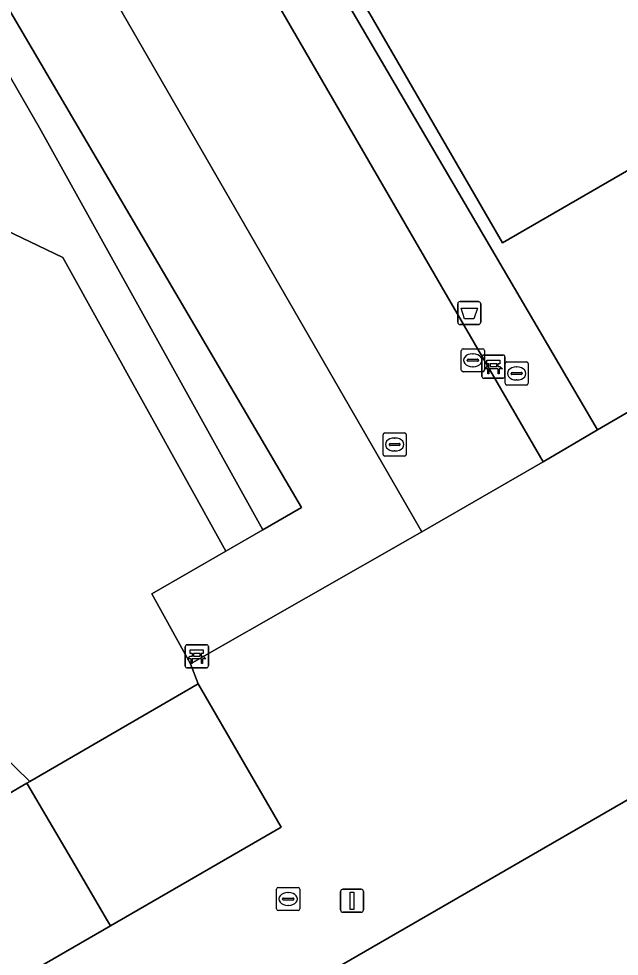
# Model space of a CAD drawing. Extents: x 155018 to 156648, y 383979 to 385733.
# Drawn here: x 155964.63 to 155990.62, y 385052.54 to 385093.1 of the extents above; entities that cross this region are included whole.
import ezdxf

# ---------------------------------------------------------------- set-up
doc = ezdxf.new("R2010")
doc.units = 0
for name, color, linetype in [('IMGEO_Afvalbak', 7, 'Continuous'), ('IMGEO_Bank', 7, 'Continuous'), ('IMGEO_Groenvoorziening', 7, 'Continuous'), ('IMGEO_Hek', 7, 'Continuous'), ('IMGEO_Lichtmast', 7, 'Continuous'), ('IMGEO_Pand', 7, 'Continuous'), ('IMGEO_Parkeervlak_open', 7, 'Continuous'), ('IMGEO_Rijbaan_lokaal_gesloten', 7, 'Continuous'), ('IMGEO_Rijbaan_lokaal_open', 7, 'Continuous'), ('IMGEO_Rioolput', 7, 'Continuous'), ('IMGEO_Voetpad_gesloten', 7, 'Continuous'), ('IMGEO_Voetpad_onverhard', 7, 'Continuous'), ('IMGEO_Voetpad_op_trap', 7, 'Continuous')]:
    doc.layers.add(name, color=color, linetype=linetype)

msp = doc.modelspace()

# ---------------------------------------------------------------- linework, layer by layer
at = {"layer": 'IMGEO_Afvalbak'}
for p, q in [((155983.636, 385079.971), (155983.636, 385080.771)), ((155983.636, 385080.771), (155983.636, 385079.971)), ((155983.736, 385080.871), (155984.526, 385080.871)), ((155984.526, 385080.871), (155983.736, 385080.871)), ((155984.626, 385080.771), (155984.626, 385079.971)), ((155984.626, 385079.971), (155984.626, 385080.771)), ((155984.526, 385079.871), (155983.736, 385079.871)), ((155983.736, 385079.871), (155984.526, 385079.871))]:
    msp.add_line(p, q, dxfattribs=at)
msp.add_lwpolyline([(155983.779, 385080.585), (155984.483, 385080.585), (155984.334, 385080.115), (155983.928, 385080.115), (155983.779, 385080.585)], dxfattribs=at)
for centre, start, end in [((155983.736, 385080.771), 90, 180), ((155983.736, 385080.771), 90, 180), ((155984.526, 385080.771), 0, 90), ((155984.526, 385080.771), 360, 90), ((155983.736, 385079.971), 180, 270), ((155983.736, 385079.971), 180, 270), ((155984.526, 385079.971), 270, 0), ((155984.526, 385079.971), 270, 0)]:
    msp.add_arc(centre, 0.1, start, end, dxfattribs=at)
at = {"layer": 'IMGEO_Bank'}
for p, q in [((155984.752, 385078.555), (155985.593, 385078.555)), ((155985.593, 385078.555), (155984.752, 385078.555)), ((155984.677, 385077.63), (155984.677, 385078.471)), ((155984.677, 385078.471), (155984.677, 385077.63)), ((155984.986, 385078.061), (155984.986, 385078.167)), ((155985.03, 385078.167), (155985.03, 385078.061)), ((155985.318, 385078.173), (155985.036, 385078.173)), ((155985.324, 385078.061), (155985.324, 385078.167)), ((155985.368, 385078.167), (155985.368, 385078.061)), ((155985.677, 385078.48), (155985.677, 385077.639)), ((155985.677, 385077.639), (155985.677, 385078.48)), ((155985.374, 385077.953), (155984.981, 385077.953)), ((155985.036, 385078.055), (155985.318, 385078.055)), ((155985.602, 385077.555), (155984.761, 385077.555)), ((155984.761, 385077.555), (155985.602, 385077.555)), ((155971.915, 385066.021), (155972.756, 385066.021)), ((155972.756, 385066.021), (155971.915, 385066.021)), ((155971.84, 385065.096), (155971.84, 385065.937)), ((155971.84, 385065.937), (155971.84, 385065.096)), ((155972.149, 385065.527), (155972.149, 385065.633)), ((155972.193, 385065.633), (155972.193, 385065.527)), ((155972.481, 385065.639), (155972.199, 385065.639)), ((155972.487, 385065.527), (155972.487, 385065.633)), ((155972.531, 385065.633), (155972.531, 385065.527)), ((155972.84, 385065.946), (155972.84, 385065.105)), ((155972.84, 385065.105), (155972.84, 385065.946)), ((155972.537, 385065.419), (155972.144, 385065.419)), ((155972.199, 385065.521), (155972.481, 385065.521)), ((155972.765, 385065.021), (155971.924, 385065.021)), ((155971.924, 385065.021), (155972.765, 385065.021))]:
    msp.add_line(p, q, dxfattribs=at)
for points in [[(155984.98, 385078.173), (155984.894, 385078.173), (155984.894, 385078.334), (155985.457, 385078.334), (155985.457, 385078.173), (155985.374, 385078.173)], [(155984.924, 385077.953), (155984.782, 385077.953), (155984.894, 385078.055), (155984.98, 385078.055)], [(155984.974, 385077.946), (155984.974, 385077.739), (155984.931, 385077.739), (155984.931, 385077.946)], [(155985.374, 385078.055), (155985.457, 385078.055), (155985.569, 385077.953), (155985.43, 385077.953)], [(155985.424, 385077.946), (155985.424, 385077.739), (155985.38, 385077.739), (155985.38, 385077.946)], [(155972.143, 385065.639), (155972.057, 385065.639), (155972.057, 385065.8), (155972.62, 385065.8), (155972.62, 385065.639), (155972.537, 385065.639)], [(155972.087, 385065.419), (155971.945, 385065.419), (155972.057, 385065.521), (155972.143, 385065.521)], [(155972.137, 385065.412), (155972.137, 385065.205), (155972.094, 385065.205), (155972.094, 385065.412)], [(155972.537, 385065.521), (155972.62, 385065.521), (155972.732, 385065.419), (155972.593, 385065.419)], [(155972.587, 385065.412), (155972.587, 385065.205), (155972.543, 385065.205), (155972.543, 385065.412)]]:
    msp.add_lwpolyline(points, dxfattribs=at)
for centre, radius, start, end in [((155984.755, 385078.477), 0.0779, 92.4484, 184.2845), ((155984.755, 385078.477), 0.0779, 92.4484, 184.2845), ((155985.599, 385078.477), 0.0779, 2.4484, 94.2845), ((155985.599, 385078.477), 0.0779, 2.4484, 94.2845), ((155984.979, 385078.166), 0.00671, 2.8957, 87.1043), ((155985.036, 385078.166), 0.00671, 92.8957, 177.1043), ((155985.318, 385078.166), 0.00671, 2.8957, 87.1043), ((155985.375, 385078.166), 0.00671, 92.8957, 177.1043), ((155984.924, 385077.946), 0.00671, 2.8957, 87.1043), ((155984.981, 385077.946), 0.00671, 92.8957, 177.1043), ((155984.979, 385078.062), 0.00671, 272.8957, 357.1043), ((155985.036, 385078.062), 0.00671, 182.8957, 267.1043), ((155985.318, 385078.062), 0.00671, 272.8957, 357.1043), ((155985.375, 385078.062), 0.00671, 182.8957, 267.1043), ((155985.373, 385077.946), 0.00671, 2.8957, 87.1043), ((155985.43, 385077.946), 0.00671, 92.8957, 177.1043), ((155984.755, 385077.633), 0.0779, 182.4484, 274.2845), ((155984.755, 385077.633), 0.0779, 182.4484, 274.2845), ((155985.599, 385077.633), 0.0779, 272.4484, 4.2845), ((155985.599, 385077.633), 0.0779, 272.4484, 4.2845), ((155971.918, 385065.943), 0.0779, 92.4484, 184.2845), ((155971.918, 385065.943), 0.0779, 92.4484, 184.2845), ((155972.762, 385065.943), 0.0779, 2.4484, 94.2845), ((155972.762, 385065.943), 0.0779, 2.4484, 94.2845), ((155972.142, 385065.632), 0.00671, 2.8957, 87.1043), ((155972.199, 385065.632), 0.00671, 92.8957, 177.1043), ((155972.481, 385065.632), 0.00671, 2.8957, 87.1043), ((155972.538, 385065.632), 0.00671, 92.8957, 177.1043), ((155972.087, 385065.412), 0.00671, 2.8957, 87.1043), ((155972.144, 385065.412), 0.00671, 92.8957, 177.1043), ((155972.142, 385065.528), 0.00671, 272.8957, 357.1043), ((155972.199, 385065.528), 0.00671, 182.8957, 267.1043), ((155972.481, 385065.528), 0.00671, 272.8957, 357.1043), ((155972.538, 385065.528), 0.00671, 182.8957, 267.1043), ((155972.536, 385065.412), 0.00671, 2.8957, 87.1043), ((155972.593, 385065.412), 0.00671, 92.8957, 177.1043), ((155971.918, 385065.099), 0.0779, 182.4484, 274.2845), ((155971.918, 385065.099), 0.0779, 182.4484, 274.2845), ((155972.762, 385065.099), 0.0779, 272.4484, 4.2845), ((155972.762, 385065.099), 0.0779, 272.4484, 4.2845)]:
    msp.add_arc(centre, radius, start, end, dxfattribs=at)
at = {"layer": 'IMGEO_Groenvoorziening'}
for points in [[(155901.322, 385093.749), (155903.161, 385092.992), (155907.594, 385090.923), (155911.658, 385089.066), (155913.611, 385088.792), (155913.711, 385089.032), (155948.512, 385067.663), (155960.854, 385057.636), (155962.259, 385058.451), (155964.991, 385060.034), (155965.116, 385060.107), (155962.6, 385062.537), (155958.964, 385065.39), (155953.818, 385069.753), (155946.082, 385075.132), (155938.159, 385080.659), (155931.214, 385084.804), (155919.621, 385092.45), (155917.311, 385095.76), (155913.537, 385098.356), (155909.864, 385102.917), (155914.489, 385121.931), (155915.014, 385125.636), (155910.498, 385124.837)], [(155962.6, 385062.537), (155965.116, 385060.107), (155972.398, 385064.328), (155972.073, 385065.196), (155970.398, 385068.224), (155973.602, 385070.074), (155966.548, 385082.77), (155952.746, 385089.374)]]:
    msp.add_lwpolyline(points, dxfattribs=at)
for points in [[(155964.675, 385101.067), (155963.263, 385103.379), (155958.49, 385100.588), (155965.53, 385088.387), (155975.194, 385070.993), (155976.865, 385071.958), (155961.072, 385098.835)], [(155976.491, 385097.827), (155974.235, 385096.53), (155987.328, 385073.938), (155989.678, 385075.322)]]:
    msp.add_lwpolyline(points, close=True, dxfattribs=at)
at = {"layer": 'IMGEO_Hek'}
for points in [[(155972.398, 385064.328), (155962.259, 385058.451)], [(155965.674, 385052.172), (155975.998, 385058.126)]]:
    msp.add_lwpolyline(points, dxfattribs=at)
at = {"layer": 'IMGEO_Lichtmast'}
for p, q in [((155978.664, 385055.446), (155979.454, 385055.446)), ((155979.454, 385055.446), (155978.664, 385055.446)), ((155978.564, 385054.546), (155978.564, 385055.346)), ((155978.564, 385055.346), (155978.564, 385054.546)), ((155979.554, 385055.346), (155979.554, 385054.546)), ((155979.554, 385054.546), (155979.554, 385055.346)), ((155979.454, 385054.446), (155978.664, 385054.446)), ((155978.664, 385054.446), (155979.454, 385054.446))]:
    msp.add_line(p, q, dxfattribs=at)
msp.add_lwpolyline([(155978.984, 385055.321), (155979.134, 385055.321), (155979.134, 385054.571), (155978.984, 385054.571), (155978.984, 385055.321)], dxfattribs=at)
for centre, start, end in [((155978.664, 385055.346), 90, 180), ((155978.664, 385055.346), 90, 180), ((155979.454, 385055.346), 0, 90), ((155979.454, 385055.346), 360, 90), ((155978.664, 385054.546), 180, 270), ((155978.664, 385054.546), 180, 270), ((155979.454, 385054.546), 270, 0), ((155979.454, 385054.546), 270, 0)]:
    msp.add_arc(centre, 0.1, start, end, dxfattribs=at)
at = {"layer": 'IMGEO_Pand'}
msp.add_lwpolyline([(155995.502, 385129.68), (155967.989, 385113.761), (155985.57, 385083.414), (156002.342, 385093.105)], dxfattribs=at)
msp.add_lwpolyline([(156013.469, 385052.769), (156008.671, 385069.52), (155972.197, 385048.471), (155984.292, 385035.94)], close=True, dxfattribs=at)
at = {"layer": 'IMGEO_Parkeervlak_open'}
msp.add_lwpolyline([(155964.675, 385101.067), (155961.072, 385098.835), (155976.865, 385071.958), (155975.194, 385070.993), (155973.602, 385070.074), (155970.398, 385068.224), (155972.073, 385065.196), (155982.078, 385070.903)], close=True, dxfattribs=at)
at = {"layer": 'IMGEO_Rijbaan_lokaal_gesloten'}
for points in [[(155976.491, 385097.827), (155989.678, 385075.322), (155996.364, 385079.197), (155992.188, 385086.355), (156002.443, 385092.339), (156003.528, 385088.323), (156006.303, 385077.425), (156006.482, 385076.828), (156006.534, 385076.842), (156002.342, 385093.105), (155985.57, 385083.414), (155967.989, 385113.761)], [(155964.675, 385101.067), (155982.078, 385070.903), (155987.328, 385073.938), (155974.235, 385096.53)]]:
    msp.add_lwpolyline(points, dxfattribs=at)
at = {"layer": 'IMGEO_Rijbaan_lokaal_open'}
msp.add_lwpolyline([(155972.197, 385048.471), (156008.671, 385069.52), (156008.032, 385071.655), (156006.482, 385076.828), (156006.303, 385077.425), (155999.69, 385073.495), (155996.364, 385079.197), (155989.678, 385075.322), (155987.328, 385073.938), (155982.078, 385070.903), (155972.073, 385065.196), (155972.398, 385064.328), (155974.402, 385060.876), (155975.998, 385058.126), (155968.6, 385053.859), (155962.573, 385050.383)], dxfattribs=at)
at = {"layer": 'IMGEO_Rioolput'}
for p, q in [((155983.789, 385077.903), (155983.789, 385078.755)), ((155983.864, 385078.829), (155984.716, 385078.829)), ((155984.277, 385078.609), (155984.302, 385078.609)), ((155984.79, 385078.755), (155984.79, 385077.903)), ((155984.048, 385078.323), (155984.048, 385078.335)), ((155984.486, 385078.286), (155984.088, 385078.286)), ((155984.091, 385078.372), (155984.489, 385078.372)), ((155984.532, 385078.335), (155984.532, 385078.323)), ((155985.682, 385077.333), (155985.682, 385078.185)), ((155985.757, 385078.259), (155986.609, 385078.259)), ((155986.683, 385078.185), (155986.683, 385077.333)), ((155984.716, 385077.829), (155983.864, 385077.829)), ((155984.3, 385078.049), (155984.275, 385078.049)), ((155985.941, 385077.753), (155985.941, 385077.765)), ((155985.984, 385077.802), (155986.382, 385077.802)), ((155986.17, 385078.039), (155986.195, 385078.039)), ((155986.425, 385077.765), (155986.425, 385077.753)), ((155986.379, 385077.716), (155985.981, 385077.716)), ((155986.193, 385077.479), (155986.168, 385077.479)), ((155986.609, 385077.259), (155985.757, 385077.259)), ((155980.403, 385074.259), (155980.403, 385075.111)), ((155980.478, 385075.185), (155981.33, 385075.185)), ((155980.891, 385074.965), (155980.916, 385074.965)), ((155981.404, 385075.111), (155981.404, 385074.259)), ((155980.662, 385074.679), (155980.662, 385074.691)), ((155981.1, 385074.642), (155980.702, 385074.642)), ((155980.705, 385074.728), (155981.103, 385074.728)), ((155981.146, 385074.691), (155981.146, 385074.679)), ((155981.33, 385074.185), (155980.478, 385074.185)), ((155980.914, 385074.405), (155980.889, 385074.405)), ((155975.796, 385054.594), (155975.796, 385055.446)), ((155975.871, 385055.52), (155976.723, 385055.52)), ((155976.797, 385055.446), (155976.797, 385054.594)), ((155976.055, 385055.014), (155976.055, 385055.026)), ((155976.098, 385055.063), (155976.496, 385055.063)), ((155976.284, 385055.3), (155976.309, 385055.3)), ((155976.539, 385055.026), (155976.539, 385055.014)), ((155976.493, 385054.977), (155976.095, 385054.977)), ((155976.307, 385054.74), (155976.282, 385054.74)), ((155976.723, 385054.52), (155975.871, 385054.52))]:
    msp.add_line(p, q, dxfattribs=at)
for points in [[(155983.789, 385077.903), (155983.789, 385078.755)], [(155983.864, 385078.829), (155984.716, 385078.829)], [(155984.79, 385078.755), (155984.79, 385077.903)], [(155985.682, 385077.333), (155985.682, 385078.185)], [(155985.757, 385078.259), (155986.609, 385078.259)], [(155986.683, 385078.185), (155986.683, 385077.333)], [(155984.716, 385077.829), (155983.864, 385077.829)], [(155986.609, 385077.259), (155985.757, 385077.259)], [(155980.403, 385074.259), (155980.403, 385075.111)], [(155980.478, 385075.185), (155981.33, 385075.185)], [(155981.404, 385075.111), (155981.404, 385074.259)], [(155981.33, 385074.185), (155980.478, 385074.185)], [(155975.796, 385054.594), (155975.796, 385055.446)], [(155975.871, 385055.52), (155976.723, 385055.52)], [(155976.797, 385055.446), (155976.797, 385054.594)], [(155976.723, 385054.52), (155975.871, 385054.52)]]:
    msp.add_lwpolyline(points, dxfattribs=at)
for centre, radius, start, end in [((155983.866, 385078.753), 0.0765, 91.552, 178.448), ((155983.866, 385078.753), 0.0765, 91.552, 178.448), ((155984.714, 385078.753), 0.0765, 1.552, 88.448), ((155984.714, 385078.753), 0.0765, 1.552, 88.448), ((155984.088, 385078.332), 0.0403, 85.8775, 175.7526), ((155984.085, 385078.322), 0.0366, 178.938, 274.7102), ((155984.489, 385078.329), 0.043, 264.8664, 352.4533), ((155984.493, 385078.334), 0.0386, 1.7309, 96.639), ((155985.759, 385078.183), 0.0765, 91.552, 178.448), ((155985.759, 385078.183), 0.0765, 91.552, 178.448), ((155986.607, 385078.183), 0.0765, 1.552, 88.448), ((155986.607, 385078.183), 0.0765, 1.552, 88.448), ((155983.866, 385077.905), 0.0765, 181.552, 268.448), ((155983.866, 385077.905), 0.0765, 181.552, 268.448), ((155984.714, 385077.905), 0.0765, 271.552, 358.448), ((155984.714, 385077.905), 0.0765, 271.552, 358.448), ((155985.981, 385077.762), 0.0403, 85.8775, 175.7526), ((155985.978, 385077.752), 0.0366, 178.938, 274.7102), ((155986.382, 385077.759), 0.043, 264.8664, 352.4533), ((155986.386, 385077.764), 0.0386, 1.7309, 96.639), ((155985.759, 385077.335), 0.0765, 181.552, 268.448), ((155985.759, 385077.335), 0.0765, 181.552, 268.448), ((155986.607, 385077.335), 0.0765, 271.552, 358.448), ((155986.607, 385077.335), 0.0765, 271.552, 358.448), ((155980.48, 385075.109), 0.0765, 91.552, 178.448), ((155980.48, 385075.109), 0.0765, 91.552, 178.448), ((155981.328, 385075.109), 0.0765, 1.552, 88.448), ((155981.328, 385075.109), 0.0765, 1.552, 88.448), ((155980.702, 385074.688), 0.0403, 85.8775, 175.7526), ((155980.699, 385074.678), 0.0366, 178.938, 274.7102), ((155981.103, 385074.685), 0.043, 264.8664, 352.4533), ((155981.107, 385074.69), 0.0386, 1.7309, 96.639), ((155980.48, 385074.261), 0.0765, 181.552, 268.448), ((155980.48, 385074.261), 0.0765, 181.552, 268.448), ((155981.328, 385074.261), 0.0765, 271.552, 358.448), ((155981.328, 385074.261), 0.0765, 271.552, 358.448), ((155975.873, 385055.444), 0.0765, 91.552, 178.448), ((155975.873, 385055.444), 0.0765, 91.552, 178.448), ((155976.721, 385055.444), 0.0765, 1.552, 88.448), ((155976.721, 385055.444), 0.0765, 1.552, 88.448), ((155976.095, 385055.023), 0.0403, 85.8775, 175.7526), ((155976.5, 385055.025), 0.0386, 1.7309, 96.639), ((155976.092, 385055.013), 0.0366, 178.938, 274.7102), ((155976.496, 385055.02), 0.043, 264.8664, 352.4533), ((155975.873, 385054.596), 0.0765, 181.552, 268.448), ((155975.873, 385054.596), 0.0765, 181.552, 268.448), ((155976.721, 385054.596), 0.0765, 271.552, 358.448), ((155976.721, 385054.596), 0.0765, 271.552, 358.448)]:
    msp.add_arc(centre, radius, start, end, dxfattribs=at)
for centre, major_axis, ratio, start_param, end_param in [((155984.276, 385078.329), (-0.387, 0.002), 0.722429, 4.712389, 7.853982), ((155984.301, 385078.329), (-0.39, 0.002), 0.717154, 1.570796, 4.712389), ((155986.169, 385077.759), (-0.387, 0.002), 0.722429, 4.712389, 7.853982), ((155986.194, 385077.759), (-0.39, 0.002), 0.717154, 1.570796, 4.712389), ((155980.89, 385074.685), (-0.387, 0.002), 0.722429, 4.712389, 7.853982), ((155980.915, 385074.685), (-0.39, 0.002), 0.717154, 1.570796, 4.712389), ((155976.283, 385055.02), (-0.387, 0.002), 0.722429, 4.712389, 7.853982), ((155976.308, 385055.02), (-0.39, 0.002), 0.717154, 1.570796, 4.712389)]:
    msp.add_ellipse(centre, major_axis=major_axis, ratio=ratio, start_param=start_param, end_param=end_param, dxfattribs=at)
at = {"layer": 'IMGEO_Voetpad_gesloten'}
msp.add_lwpolyline([(155966.913, 385056.745), (155964.991, 385060.034), (155962.259, 385058.451), (155960.854, 385057.636), (155960.929, 385057.492), (155957.4, 385055.414), (155960.752, 385052.236), (155962.573, 385050.383), (155968.6, 385053.859), (155968.471, 385054.079)], close=True, dxfattribs=at)
at = {"layer": 'IMGEO_Voetpad_onverhard'}
msp.add_lwpolyline([(155944.463, 385124.9), (155947.814, 385129.936), (155946.734, 385131.887), (155943.422, 385126.704), (155942.898, 385127.612), (155942.598, 385127.934), (155935.387, 385140.161), (155933.8, 385139.234), (155941.117, 385126.829), (155941.701, 385125.507), (155941.5, 385123.858), (155935.075, 385111.985), (155934.718, 385111.159), (155934.731, 385110.57), (155944.948, 385092.931), (155952.746, 385089.374), (155966.548, 385082.77), (155973.602, 385070.074), (155975.194, 385070.993), (155965.53, 385088.387), (155958.49, 385100.588), (155963.263, 385103.379), (155962.306, 385104.947), (155957.572, 385102.179)], close=True, dxfattribs=at)
at = {"layer": 'IMGEO_Voetpad_op_trap'}
msp.add_lwpolyline([(155974.402, 385060.876), (155972.398, 385064.328), (155965.116, 385060.107), (155964.991, 385060.034), (155966.913, 385056.745), (155968.471, 385054.079), (155968.6, 385053.859), (155975.998, 385058.126)], close=True, dxfattribs=at)

doc.saveas('drawing.dxf')
